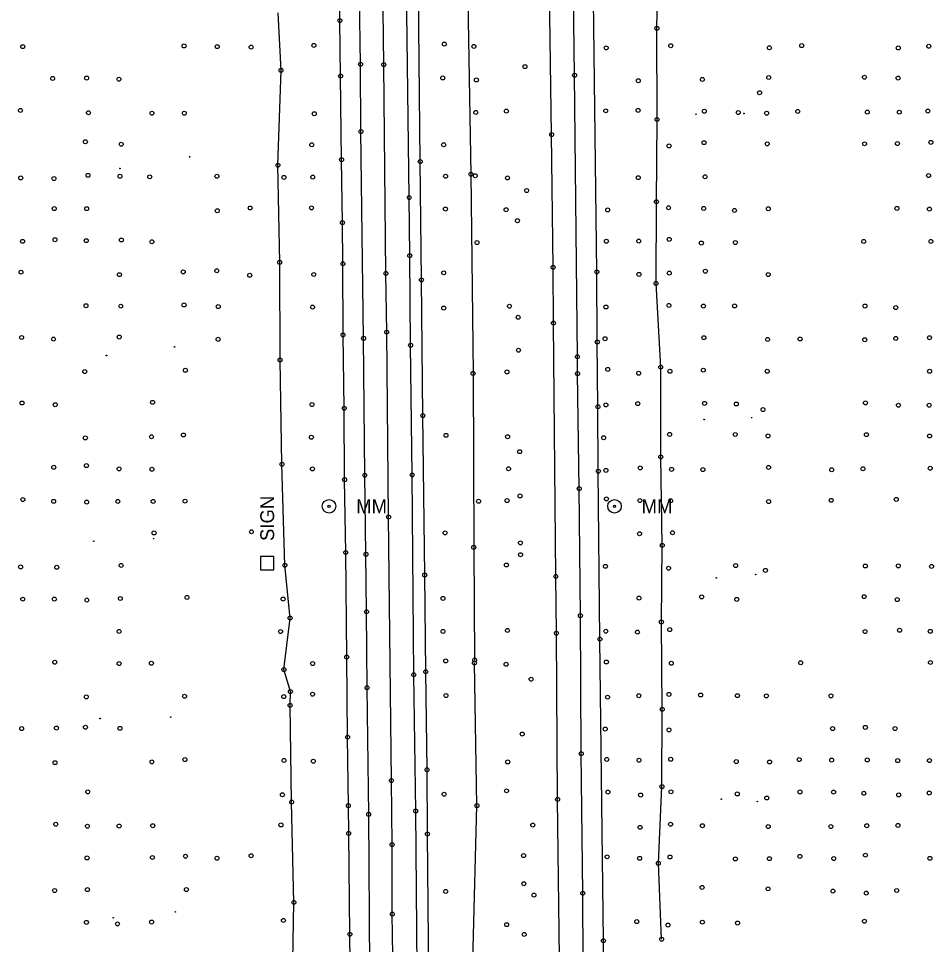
# Model space of a CAD drawing. Extents: x 20503438 to 20508873, y 7964251 to 7984667.
# Drawn here: x 20505218.6 to 20505681.4, y 7980921.4 to 7981389.5 of the extents above; entities that cross this region are included whole.
import ezdxf

# ---------------------------------------------------------------- set-up
doc = ezdxf.new("R2010")
doc.units = 0
for name, color, linetype in [('SurBreakLine', 7, 'Continuous'), ('SurControl', 7, 'Continuous'), ('SurDrainageArrowDown', 7, 'Continuous'), ('SurDrainageArrowUp', 7, 'Continuous'), ('SurEdgeRoadPaved', 7, 'Continuous'), ('SurEdgeShoulderPaved', 7, 'Continuous'), ('SurPointsNonDTM', 7, 'Continuous'), ('SurRoadPoints', 7, 'Continuous'), ('SurSurveyPoints', 7, 'Continuous')]:
    doc.layers.add(name, color=color, linetype=linetype)

msp = doc.modelspace()

# ---------------------------------------------------------------- linework, layer by layer
at = {"layer": 'SurBreakLine'}
for points in [[(20505408.11, 7980905.42), (20505407.63, 7980936.71), (20505407.54, 7980971.82), (20505407.18, 7981004.25), (20505405.74, 7981137.48), (20505404.81, 7981230.91), (20505404.37, 7981260.58), (20505403.32, 7981366.14), (20505402.91, 7981408.02), (20505401.88, 7981507.45), (20505401.57, 7981542.27), (20505401.07, 7981589.57), (20505400.6, 7981619.25), (20505400.16, 7981652.25), (20505399.76, 7981700.07), (20505399.43, 7981751.68), (20505398.64, 7981809.84), (20505397.46, 7981930.08)], [(20505492.33, 7980901.35), (20505491.27, 7980994.69), (20505490.63, 7981078.73), (20505490.36, 7981107.42), (20505489.16, 7981235.5), (20505488.98, 7981263.71), (20505488.24, 7981330.81), (20505487.29, 7981391.01), (20505486.29, 7981483.59), (20505486.25, 7981511.58), (20505485.87, 7981557.58), (20505485.61, 7981586.22), (20505485.3, 7981614.22), (20505485.03, 7981634.98), (20505484.16, 7981695.21), (20505483.94, 7981729.03), (20505482.66, 7981838.18), (20505482.35, 7981869.99)]]:
    msp.add_lwpolyline(points, dxfattribs=at)
at = {"layer": 'SurControl'}
for centre in [(20505561.27, 7981341.09), (20505585.52, 7981341.45), (20505305.08, 7981319.55), (20505269.83, 7981313.65), (20505297.48, 7981223.46), (20505263.08, 7981219.12), (20505565.39, 7981186.73), (20505589.37, 7981187.7), (20505256.59, 7981125.22), (20505286.89, 7981126.52), (20505571.49, 7981106.71), (20505591.46, 7981108.39), (20505259.85, 7981035.61), (20505295.58, 7981036.33), (20505574.03, 7980994.83), (20505592.29, 7980993.58), (20505297.88, 7980937.83), (20505266.46, 7980934.85)]:
    msp.add_circle(centre, 0.15, dxfattribs=at)
at = {"layer": 'SurDrainageArrowDown'}
for points in [[(20505543.87, 7980924.01), (20505542.21, 7980962.41), (20505544.04, 7981001.16), (20505544.17, 7981040.21), (20505543.74, 7981084.38), (20505544.17, 7981123.15), (20505543.46, 7981167.85), (20505543.43, 7981213.23), (20505541.06, 7981255.53), (20505541.26, 7981296.85), (20505541.55, 7981338.43), (20505541.49, 7981384.49), (20505542.21, 7981426.21), (20505540.25, 7981466.93), (20505540.56, 7981509.1), (20505537.72, 7981553.58), (20505539.52, 7981596.69), (20505539.47, 7981639.85), (20505537.42, 7981693.41), (20505538.12, 7981734.42), (20505538.12, 7981773.02), (20505534.66, 7981816.39)], [(20505356.9, 7980893.61), (20505357.84, 7980942.6), (20505356.72, 7980993.31), (20505355.96, 7981042.28), (20505356.07, 7981049.21), (20505352.81, 7981060.32), (20505355.96, 7981086.39), (20505353.32, 7981113.09), (20505351.82, 7981164.16), (20505350.87, 7981216.86), (20505350.69, 7981266.2), (20505349.74, 7981315.33), (20505351.34, 7981363.26), (20505349.96, 7981392.38)], [(20505453.57, 7980713.15), (20505452.85, 7980722.32), (20505451.14, 7980746.49), (20505451.29, 7980770.86), (20505451.3, 7980821.26), (20505449.33, 7980869.96), (20505448.57, 7980919.46), (20505450.46, 7980991.55), (20505449.17, 7981063.61)]]:
    msp.add_lwpolyline(points, dxfattribs=at)
at = {"layer": 'SurDrainageArrowUp'}
msp.add_lwpolyline([(20505439.86, 7981884.6), (20505440.62, 7981811.19), (20505442.15, 7981711.57), (20505442.91, 7981605.96), (20505444.79, 7981508.1), (20505445.74, 7981408.26), (20505447.4, 7981310.78), (20505448.49, 7981210.05), (20505448.82, 7981122.13), (20505449.29, 7981065.12)], dxfattribs=at)
at = {"layer": 'SurEdgeRoadPaved'}
for points in [[(20505396.33, 7980909.55), (20505395.68, 7980987.14), (20505394.85, 7981051.13), (20505394.61, 7981089.54), (20505394.32, 7981118.62), (20505393.74, 7981158.59), (20505393.12, 7981227.82), (20505391.77, 7981332.33), (20505391.6, 7981366.36), (20505390.99, 7981400.6), (20505390.43, 7981467.66), (20505389.77, 7981502.95), (20505389.33, 7981557.17), (20505389.01, 7981610.84), (20505388.35, 7981679.93), (20505385.03, 7981993.21)], [(20505504.2, 7980911.75), (20505503.99, 7980947.26), (20505503.2, 7981017.83), (20505502.77, 7981087.58), (20505502.18, 7981151.81), (20505501.37, 7981209.95), (20505501.27, 7981218.45), (20505499.86, 7981360.8), (20505498.95, 7981427.86), (20505498.55, 7981468.1), (20505497.68, 7981556.32), (20505497.52, 7981578.57), (20505497.2, 7981615.01), (20505497.14, 7981620.65), (20505497.05, 7981629.2), (20505496.66, 7981661.05), (20505496.62, 7981663.81), (20505496.3, 7981688.68), (20505496, 7981725.69), (20505495.92, 7981731.61), (20505495.04, 7981807.4), (20505493.61, 7981925.64)], [(20505420.77, 7980848.98), (20505419.47, 7980988.86), (20505418.51, 7981057.7), (20505417.69, 7981158.74), (20505416.9, 7981224.3), (20505416.49, 7981269.61), (20505416.17, 7981298.98), (20505414.84, 7981406.19), (20505414.3, 7981473.72), (20505412.74, 7981608.4), (20505412.1, 7981681.06), (20505410.05, 7981862.37)]]:
    msp.add_lwpolyline(points, dxfattribs=at)
at = {"layer": 'SurEdgeShoulderPaved'}
for points in [[(20505515.28, 7980821.55), (20505514.45, 7980923.25), (20505512.63, 7981075.72), (20505511.85, 7981160.62), (20505511.67, 7981193.17), (20505511.33, 7981225.94), (20505511.11, 7981261.4), (20505509.07, 7981426.72), (20505508.12, 7981527.65), (20505507.72, 7981582.32), (20505507.03, 7981632.34), (20505506.75, 7981654.86), (20505505.94, 7981730.54), (20505505.66, 7981751.12), (20505505.41, 7981780.31), (20505504.9, 7981820.5), (20505503.51, 7981946.34)], [(20505426.86, 7980832.89), (20505425.41, 7980977.21), (20505425.21, 7981009.67), (20505424.56, 7981059.21), (20505424.03, 7981108.16), (20505423.08, 7981188.71), (20505422.39, 7981257.33), (20505421.78, 7981317.16), (20505420.57, 7981436.1), (20505420.04, 7981471), (20505419.87, 7981506.55), (20505419.47, 7981534.86), (20505418.94, 7981582.14), (20505418.66, 7981615.83), (20505418.01, 7981655.29), (20505417.66, 7981685.28), (20505416.92, 7981789.53), (20505415.62, 7981896.09)], [(20505386.54, 7980898.14), (20505386.17, 7980926.55), (20505385.57, 7980977.5), (20505385.4, 7980991.53), (20505385.01, 7981026.18), (20505384.57, 7981066.64), (20505384.09, 7981119.52), (20505383.52, 7981156.33), (20505383.3, 7981192.48), (20505382.7, 7981229.55), (20505382.65, 7981265.49), (20505382.4, 7981286.25), (20505381.98, 7981318.1), (20505381.46, 7981360.38), (20505381.11, 7981388.47), (20505380.66, 7981428.88)]]:
    msp.add_lwpolyline(points, dxfattribs=at)
at = {"layer": 'SurPointsNonDTM'}
for centre in [(20505593.4, 7981351.97), (20505595.16, 7981191.81), (20505596.39, 7981110.48), (20505597.08, 7980995.41)]:
    msp.add_circle(centre, 1, dxfattribs=at)
at = {"layer": 'SurRoadPoints'}
msp.add_lwpolyline([(20505347.79, 7981114.13), (20505347.79, 7981114.13), (20505347.79, 7981117.56), (20505340.93, 7981117.56), (20505340.93, 7981110.7), (20505347.79, 7981110.7), (20505347.79, 7981114.13)], dxfattribs=at)
for centre, radius in [((20505375.64, 7981142.89), 3.43), ((20505375.64, 7981142.89), 0.571), ((20505520.04, 7981142.89), 3.43), ((20505520.04, 7981142.89), 0.571)]:
    msp.add_circle(centre, radius, dxfattribs=at)
at = {"layer": 'SurSurveyPoints'}
for centre in [(20505381.11, 7981388.47), (20505541.49, 7981384.49), (20505302.28, 7981375.6), (20505367.97, 7981375.9), (20505433.98, 7981376.53), (20505448.92, 7981375.37), (20505548.51, 7981375.72), (20505614.73, 7981375.78), (20505679, 7981375.46), (20505220.7, 7981375.25), (20505319.05, 7981375.24), (20505336.2, 7981375.01), (20505515.84, 7981374.63), (20505598.36, 7981374.68), (20505663.57, 7981374.6), (20505391.6, 7981366.36), (20505403.32, 7981366.14), (20505351.34, 7981363.26), (20505474.73, 7981365.14), (20505235.8, 7981359.17), (20505253, 7981359.38), (20505269.35, 7981358.8), (20505381.46, 7981360.38), (20505433.16, 7981359.43), (20505450.17, 7981358.41), (20505499.86, 7981360.8), (20505532.1, 7981358.01), (20505564.48, 7981358.67), (20505598.04, 7981359.66), (20505646.49, 7981359.81), (20505663.48, 7981359.36), (20505219.55, 7981342.99), (20505465.35, 7981342.65), (20505515.64, 7981342.81), (20505531.99, 7981343.03), (20505565.49, 7981342.59), (20505678.54, 7981342.68), (20505253.94, 7981341.82), (20505286.03, 7981341.6), (20505302.43, 7981341.62), (20505368.17, 7981341.35), (20505449.88, 7981341.98), (20505541.55, 7981338.43), (20505582.64, 7981341.94), (20505596.98, 7981341.6), (20505612.75, 7981342.5), (20505647.91, 7981342.15), (20505664.09, 7981342.13), (20505391.77, 7981332.33), (20505488.24, 7981330.81), (20505252.37, 7981327.18), (20505270.49, 7981325.94), (20505366.89, 7981325.63), (20505433.59, 7981325.65), (20505547.62, 7981325.08), (20505565.33, 7981326.72), (20505597.3, 7981326.11), (20505646.53, 7981326.12), (20505663.16, 7981326.26), (20505680.08, 7981326.85), (20505349.74, 7981315.33), (20505381.98, 7981318.1), (20505421.78, 7981317.16), (20505253.7, 7981310.2), (20505269.9, 7981309.74), (20505447.4, 7981310.78), (20505449.6, 7981309.98), (20505678.9, 7981310.08), (20505219.66, 7981308.9), (20505236.48, 7981308.58), (20505284.93, 7981309.44), (20505318.92, 7981309.73), (20505352.8, 7981309.16), (20505367.4, 7981309.3), (20505434.59, 7981309.73), (20505465.91, 7981308.88), (20505532.02, 7981309.02), (20505565.85, 7981309.47), (20505475.6, 7981302.51), (20505416.17, 7981298.98), (20505541.26, 7981296.85), (20505236.64, 7981293.36), (20505253.04, 7981293.34), (20505319.1, 7981292.29), (20505335.74, 7981293.69), (20505366.76, 7981293.72), (20505434.52, 7981293.16), (20505465.22, 7981292.82), (20505516.57, 7981292.71), (20505547.35, 7981293.78), (20505565.16, 7981293.45), (20505580.74, 7981292.47), (20505597.85, 7981293.3), (20505662.91, 7981293.5), (20505679.33, 7981293.14), (20505470.92, 7981287.27), (20505382.4, 7981286.25), (20505237.01, 7981277.65), (20505252.81, 7981277.16), (20505270.61, 7981277.51), (20505547.71, 7981277.82), (20505220.62, 7981276.84), (20505286.02, 7981276.6), (20505450.5, 7981276.23), (20505515.93, 7981276.88), (20505532.3, 7981276.93), (20505563.99, 7981275.97), (20505581.19, 7981276.23), (20505646.1, 7981276.77), (20505680.08, 7981276.76), (20505416.49, 7981269.61), (20505350.69, 7981266.2), (20505382.65, 7981265.49), (20505488.98, 7981263.71), (20505219.84, 7981261.24), (20505269.59, 7981259.98), (20505301.87, 7981261.37), (20505318.85, 7981261.95), (20505335.5, 7981259.67), (20505367.91, 7981260.07), (20505404.37, 7981260.58), (20505433.62, 7981260.91), (20505511.11, 7981261.4), (20505532.4, 7981260.12), (20505547.76, 7981260.77), (20505566, 7981261.72), (20505597.78, 7981260.04), (20505422.39, 7981257.33), (20505541.06, 7981255.53), (20505252.69, 7981244.28), (20505302.28, 7981244.66), (20505547.56, 7981244.42), (20505270.31, 7981244.06), (20505319.57, 7981243.83), (20505367.29, 7981243.57), (20505433.65, 7981243.08), (20505466.89, 7981244.03), (20505515.72, 7981243.64), (20505565.05, 7981244.09), (20505580.76, 7981244.17), (20505646.75, 7981244.11), (20505662.34, 7981243.34), (20505471.31, 7981238.44), (20505489.16, 7981235.5), (20505404.81, 7981230.91), (20505220.12, 7981228.22), (20505236.25, 7981227.38), (20505269.52, 7981228.45), (20505319.54, 7981227.32), (20505382.7, 7981229.55), (20505393.12, 7981227.82), (20505511.33, 7981225.94), (20505515.28, 7981227.61), (20505565.26, 7981228.14), (20505597.48, 7981227.23), (20505613.95, 7981227.48), (20505646.63, 7981227.09), (20505662.33, 7981227.74), (20505679.38, 7981228.12), (20505416.9, 7981224.3), (20505471.47, 7981221.77), (20505350.87, 7981216.86), (20505501.27, 7981218.45), (20505302.97, 7981211.63), (20505516.64, 7981212.09), (20505543.43, 7981213.23), (20505564.97, 7981211.7), (20505252.06, 7981210.99), (20505448.49, 7981210.05), (20505465.65, 7981210.81), (20505501.37, 7981209.95), (20505532.26, 7981210.15), (20505548.09, 7981211.13), (20505597.28, 7981211.14), (20505679.44, 7981211.13), (20505220.33, 7981195.1), (20505237.13, 7981194.24), (20505286.34, 7981195.44), (20505367.02, 7981194.32), (20505511.67, 7981193.17), (20505515.66, 7981194.14), (20505531.82, 7981194.77), (20505565.59, 7981194.92), (20505581.67, 7981194.59), (20505646.98, 7981195.15), (20505663.69, 7981194), (20505679.19, 7981193.98), (20505383.3, 7981192.48), (20505423.08, 7981188.71), (20505301.99, 7981178.92), (20505434.8, 7981178.76), (20505547.92, 7981179.22), (20505581.12, 7981179.18), (20505647.5, 7981179.09), (20505252.38, 7981177.46), (20505285.82, 7981178.01), (20505366.69, 7981177.78), (20505465.96, 7981178.05), (20505514.55, 7981177.53), (20505597.71, 7981178.48), (20505679.39, 7981178.42), (20505472.07, 7981170.5), (20505543.46, 7981167.85), (20505236.39, 7981162.59), (20505252.9, 7981163.44), (20505269.46, 7981161.81), (20505286.02, 7981161.58), (20505351.82, 7981164.16), (20505367.26, 7981161.78), (20505466.44, 7981161.85), (20505511.85, 7981160.62), (20505515.7, 7981161.03), (20505533.04, 7981162.3), (20505548.9, 7981161.54), (20505564.75, 7981161.42), (20505597.96, 7981162.53), (20505629.92, 7981161.33), (20505645.71, 7981161.85), (20505679.75, 7981162.11), (20505383.52, 7981156.33), (20505393.74, 7981158.59), (20505417.69, 7981158.74), (20505502.18, 7981151.81), (20505220.75, 7981146.27), (20505472.28, 7981148.1), (20505515.98, 7981146.62), (20505662.59, 7981146.35), (20505236.33, 7981145.4), (20505253.05, 7981145), (20505268.8, 7981145.35), (20505286.65, 7981145.35), (20505302.8, 7981145.47), (20505451.29, 7981145.41), (20505465.7, 7981145.75), (20505532.88, 7981145.8), (20505548.42, 7981145.65), (20505598, 7981145.27), (20505629.64, 7981145.9), (20505405.74, 7981137.48), (20505287.11, 7981129.41), (20505336.41, 7981130), (20505434.36, 7981129.44), (20505532.71, 7981129.01), (20505549.38, 7981129.5), (20505472.46, 7981124.38), (20505544.17, 7981123.15), (20505384.09, 7981119.52), (20505394.32, 7981118.62), (20505448.82, 7981122.13), (20505472.5, 7981118.41), (20505465.38, 7981113.2), (20505219.63, 7981112.24), (20505237.9, 7981112.05), (20505270.46, 7981112.98), (20505353.32, 7981113.09), (20505515.45, 7981112.52), (20505547.38, 7981111.57), (20505581.3, 7981112.9), (20505646.95, 7981112.7), (20505663.59, 7981112.75), (20505680.4, 7981112.49), (20505424.03, 7981108.16), (20505490.36, 7981107.42), (20505220.71, 7981095.93), (20505236.7, 7981095.94), (20505253.11, 7981095.45), (20505270.06, 7981096.27), (20505303.76, 7981096.79), (20505352.42, 7981096), (20505433.26, 7981096.3), (20505532.44, 7981096.46), (20505564.16, 7981097.1), (20505581.87, 7981095.82), (20505646.33, 7981097.2), (20505663.05, 7981095.7), (20505355.96, 7981086.39), (20505394.61, 7981089.54), (20505502.77, 7981087.58), (20505543.74, 7981084.38), (20505548, 7981080.54), (20505269.42, 7981079.61), (20505351.11, 7981079.56), (20505433.28, 7981079.59), (20505465.89, 7981080.12), (20505490.63, 7981078.73), (20505512.63, 7981075.72), (20505515.65, 7981079.72), (20505531.66, 7981079.27), (20505646.82, 7981079.57), (20505664.24, 7981080.2), (20505679.77, 7981079.66), (20505384.57, 7981066.64), (20505236.89, 7981064.03), (20505269.44, 7981063.37), (20505285.76, 7981063.54), (20505367.32, 7981063.38), (20505434.66, 7981064.72), (20505449.17, 7981063.61), (20505449.29, 7981065.12), (20505465.22, 7981063), (20505515.93, 7981064.16), (20505548.79, 7981063.54), (20505614.23, 7981063.75), (20505679.86, 7981063.91), (20505352.81, 7981060.32), (20505418.51, 7981057.7), (20505424.56, 7981059.21), (20505477.86, 7981055.46), (20505356.07, 7981049.21), (20505367.28, 7981047.87), (20505394.85, 7981051.13), (20505547.56, 7981047.8), (20505252.86, 7981046.53), (20505302.53, 7981046.84), (20505352.74, 7981046.66), (20505434.78, 7981047.22), (20505516.54, 7981046.39), (20505532.34, 7981047.13), (20505563.61, 7981047.47), (20505582.22, 7981047.15), (20505596.86, 7981047.05), (20505629.53, 7981047.05), (20505355.96, 7981042.28), (20505544.17, 7981040.21), (20505220.15, 7981030.51), (20505237.76, 7981030.77), (20505252.42, 7981031.18), (20505269.86, 7981030.63), (20505515.33, 7981030.27), (20505547.61, 7981029.84), (20505630.38, 7981030.51), (20505646.95, 7981031.11), (20505661.94, 7981030.53), (20505385.01, 7981026.18), (20505473.34, 7981027.75), (20505503.2, 7981017.83), (20505516.11, 7981014.9), (20505548.46, 7981014.98), (20505613.48, 7981014.83), (20505237.01, 7981013.28), (20505285.99, 7981013.67), (20505302.73, 7981014.8), (20505352.87, 7981014.38), (20505367.67, 7981014.02), (20505466.01, 7981013.64), (20505532.44, 7981014.51), (20505581.65, 7981013.82), (20505598.48, 7981013.6), (20505629.89, 7981014.57), (20505647.9, 7981014.65), (20505663.29, 7981014.3), (20505679.35, 7981014.32), (20505425.21, 7981009.67), (20505407.18, 7981004.25), (20505544.04, 7981001.16), (20505253.58, 7980998.52), (20505352.04, 7980997.06), (20505433.85, 7980997.32), (20505465.41, 7980999.03), (20505516.67, 7980998.4), (20505533.24, 7980996.91), (20505548.6, 7980998.53), (20505582.14, 7980997.45), (20505613.85, 7980998.49), (20505630.83, 7980998.39), (20505646.16, 7980997.79), (20505663.79, 7980996.96), (20505679.23, 7980997.92), (20505356.72, 7980993.31), (20505385.4, 7980991.53), (20505450.46, 7980991.55), (20505491.27, 7980994.69), (20505395.68, 7980987.14), (20505419.47, 7980988.86), (20505237.38, 7980982.16), (20505548.38, 7980982.13), (20505253.43, 7980981.15), (20505269.45, 7980981.24), (20505286.49, 7980981.4), (20505351.32, 7980981.79), (20505385.57, 7980977.5), (20505478.68, 7980981.72), (20505533, 7980980.57), (20505564.53, 7980981.39), (20505597.79, 7980980.95), (20505629.49, 7980980.98), (20505647.66, 7980981.4), (20505663.43, 7980981.54), (20505425.41, 7980977.21), (20505407.54, 7980971.82), (20505253.23, 7980965.1), (20505286.28, 7980965.33), (20505303.03, 7980965.98), (20505318.96, 7980964.95), (20505336.22, 7980966.22), (20505474.05, 7980966.28), (20505516.3, 7980965.67), (20505532.74, 7980964.91), (20505548.11, 7980965.58), (20505581.19, 7980964.62), (20505598.41, 7980964.74), (20505613.8, 7980965.89), (20505630.94, 7980964.8), (20505646.99, 7980966.51), (20505679.59, 7980964.91), (20505542.21, 7980962.41), (20505474.17, 7980952.08), (20505564.34, 7980950.2), (20505597.73, 7980949.49), (20505236.81, 7980948.62), (20505253.44, 7980949.09), (20505303.47, 7980949.1), (20505434.65, 7980948.17), (20505479.29, 7980946.3), (20505503.99, 7980947.26), (20505630.5, 7980948.32), (20505647.39, 7980947.32), (20505662.8, 7980948.65), (20505357.84, 7980942.6), (20505407.63, 7980936.71), (20505252.92, 7980932.52), (20505268.62, 7980931.77), (20505285.86, 7980932.69), (20505352.58, 7980933.52), (20505465.48, 7980931.37), (20505531.3, 7980932.92), (20505547.11, 7980931.16), (20505564.49, 7980932.64), (20505582.28, 7980932.2), (20505646.47, 7980933.12), (20505386.17, 7980926.55), (20505474.35, 7980926.41), (20505514.45, 7980923.25), (20505543.87, 7980924.01)]:
    msp.add_circle(centre, 1, dxfattribs=at)

# ---------------------------------------------------------------- texts
at = {"layer": 'SurRoadPoints'}
for s, rotation, p in [('SIGN', 90, (20505347.86, 7981125.34)), ('MM', 360, (20505389.35, 7981139.39)), ('MM', 360, (20505533.75, 7981139.39))]:
    msp.add_text(s, height=6.995, rotation=rotation, dxfattribs=at).set_placement(p)

doc.saveas('drawing.dxf')
